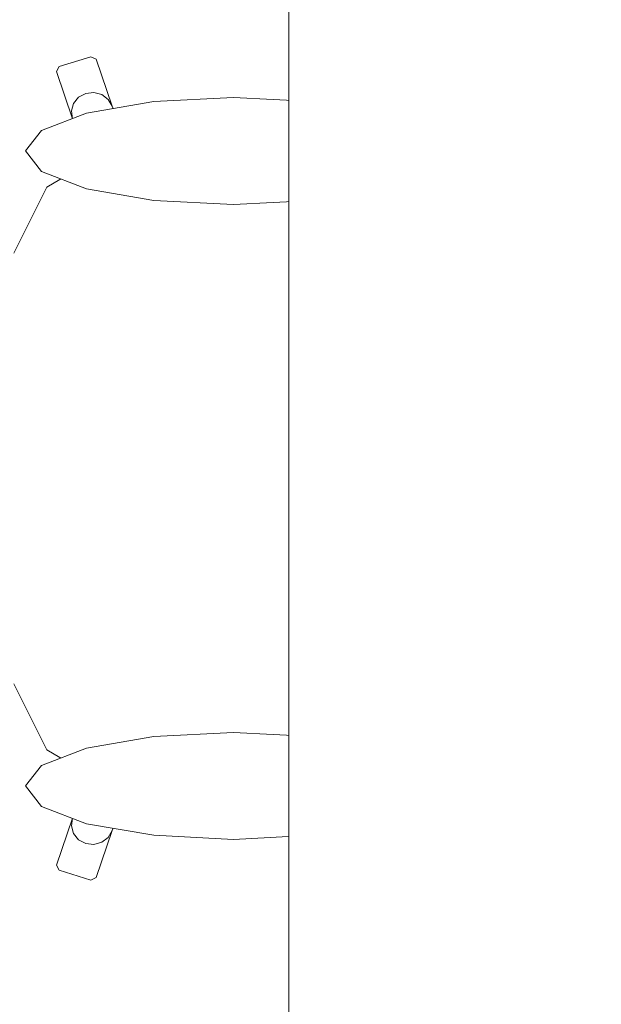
# Model space of a CAD drawing. Header units: metres. Extents: x -4 to 99, y -11 to 17.
# Tile 264 of 656: x 19.393 to 19.711, y 11.507 to 12.045. Entities that reach past the tile are written whole.
import ezdxf

# ---------------------------------------------------------------- set-up
doc = ezdxf.new("R2010")
doc.units = ezdxf.units.M
doc.header["$MEASUREMENT"] = 0
doc.linetypes.add('Wipeout_Contour', pattern=[1, 0, -1])
doc.layers.add('152 - Bemaßung_ Beschriftung.Ausbau', color=7, linetype='Continuous')
doc.layers.add('701 - Einrichtung.Möbel', color=7, linetype='Continuous')
doc.styles.add('ERSTELLTER_STIL_2', font='txt')
doc.dimstyles.new('ERSTELLTER_STIL__2', dxfattribs={"dimtxt": 0.1, "dimasz": 0.0532, "dimexe": 0.18, "dimexo": 0.0625, "dimgap": 0, "dimtad": 1, "dimtih": 1, "dimtoh": 1, "dimzin": 0, "dimdsep": 46, "dimtxsty": 'ERSTELLTER_STIL_2', "dimblk": 'ARROWHEAD_2', "dimblk1": 'ARROWHEAD_2', "dimblk2": 'ARROWHEAD_2', "dimcen": 0.09, "dimse1": 1, "dimse2": 1, "dimclrd": 7, "dimclre": 7, "dimclrt": 7, "dimazin": 0, "dimtfac": 1, "dimtdec": 4, "dimtmove": 0, "dimatfit": 3, "dimfxl": 1, "dimtolj": 1, "dimtzin": 0, "dimarcsym": 0})

# ---------------------------------------------------------------- blocks, each defined once
blk = doc.blocks.new('*D273')
at = {"layer": '152 - Bemaßung_ Beschriftung.Ausbau', "color": 7, "linetype": 'Continuous', "lineweight": 5}
for p, q in [((18.6, 15.3025), (18.6, 15.4075)), ((25.65002, 15.3025), (25.65002, 15.4075)), ((18.62021, 15.39), (18.57979, 15.32)), ((25.67023, 15.39), (25.62982, 15.32)), ((18.48, 15.355), (18.6, 15.355)), ((18.6, 15.355), (25.65002, 15.355))]:
    blk.add_line(p, q, dxfattribs=at)
at = {"layer": '152 - Bemaßung_ Beschriftung.Ausbau', "color": 7, "lineweight": 5, "char_height": 0.1, "attachment_point": 7, "style": 'ERSTELLTER_STIL_2'}
for s, insert in [('\\A1;{\\pql;\\fArial|b0|i0|c0|p38;7,05}', (21.9161, 15.375)), ('\\A1;{\\pql;\\fArial|b0|i0|c0|p38;17}', (25.47802, 15.375))]:
    blk.add_mtext(s, dxfattribs=dict(at, insert=insert))
blk = doc.blocks.new('ARROWHEAD_2')
at = {"color": 0, "linetype": 'Continuous', "lineweight": 0}
for p, q in [((-0.378, -0.655), (0.378, 0.655)), ((0, 0), (-1, 0))]:
    blk.add_line(p, q, dxfattribs=at)

msp = doc.modelspace()

# ---------------------------------------------------------------- wipeouts: each hides what was drawn before it
at = {"color": 254, "linetype": 'Wipeout_Contour', "lineweight": 0, "ltscale": 662.390636}
msp.add_wipeout([(19.6149, 11.96641), (19.45541, 11.96641), (19.44345, 11.99789), (19.43475, 12.02359), (19.43188, 12.025), (19.41452, 12.01958), (19.41305, 12.01682), (19.42175, 11.99112), (19.42913, 11.96632), (19.40789, 11.95374), (19.38975, 11.91767), (19.37763, 11.86368), (19.37582, 11.83652), (19.34629, 11.83652), (19.32348, 11.83652), (19.32348, 11.81226), (19.28545, 11.81096), (19.25731, 11.81096), (19.25502, 11.80876), (19.25502, 11.8), (19.70502, 11.8), (19.70314, 11.85809), (19.70306, 11.85886), (19.69761, 11.90876), (19.68946, 11.9421), (19.68879, 11.94365), (19.67265, 11.96311), (19.66609, 11.96641), (19.64242, 11.96641)], dxfattribs=at).dxf.layer = '701 - Einrichtung.Möbel'

# ---------------------------------------------------------------- next in the draw order: linework, layer by layer
at = {"layer": '701 - Einrichtung.Möbel', "color": 7, "linetype": 'Continuous', "lineweight": 5}
for p, q in [((19.43188, 12.025), (19.41452, 12.01958)), ((19.43475, 12.02359), (19.43188, 12.025)), ((19.41452, 12.01958), (19.41305, 12.01682)), ((19.44345, 11.99789), (19.43475, 12.02359)), ((19.41305, 12.01682), (19.42175, 11.99112)), ((19.42907, 12.00492), (19.42519, 12.00284)), ((19.43349, 12.00543), (19.42907, 12.00492)), ((19.43778, 12.00427), (19.43349, 12.00543)), ((19.44127, 12.00162), (19.43778, 12.00427)), ((19.42243, 11.99948), (19.42123, 11.99536)), ((19.42519, 12.00284), (19.42243, 11.99948)), ((19.44345, 11.99789), (19.44127, 12.00162)), ((19.45541, 11.96641), (19.44345, 11.99789)), ((19.42123, 11.99536), (19.42175, 11.99112)), ((19.42175, 11.99112), (19.42913, 11.96632)), ((19.42913, 11.96632), (19.40789, 11.95374)), ((19.42928, 11.96641), (19.42913, 11.96632)), ((19.42928, 11.96641), (19.45541, 11.96641)), ((19.6149, 11.96641), (19.45541, 11.96641)), ((19.64242, 11.96641), (19.6149, 11.96641)), ((19.66609, 11.96641), (19.64242, 11.96641)), ((19.67265, 11.96311), (19.66609, 11.96641)), ((19.68879, 11.94365), (19.67265, 11.96311)), ((19.40789, 11.95374), (19.38975, 11.91767)), ((19.68946, 11.9421), (19.68879, 11.94365)), ((19.69761, 11.90876), (19.68946, 11.9421)), ((19.70306, 11.85886), (19.69761, 11.90876)), ((19.70314, 11.85809), (19.70306, 11.85886))]:
    msp.add_line(p, q, dxfattribs=at)

# ---------------------------------------------------------------- next in the draw order: wipeouts: each hides what was drawn before it
at = {"color": 254, "linetype": 'Wipeout_Contour', "lineweight": 0, "ltscale": 658.954145}
msp.add_wipeout([(19.6149, 11.63359), (19.64242, 11.63359), (19.66609, 11.63359), (19.67265, 11.63689), (19.68879, 11.65635), (19.68946, 11.6579), (19.69761, 11.69124), (19.70306, 11.74114), (19.70314, 11.74191), (19.70502, 11.8), (19.25502, 11.8), (19.25502, 11.79124), (19.25731, 11.78904), (19.28545, 11.78904), (19.32348, 11.78774), (19.32348, 11.76348), (19.34629, 11.76348), (19.37582, 11.76348), (19.37763, 11.73632), (19.38975, 11.68233), (19.40789, 11.64626), (19.42913, 11.63368), (19.42175, 11.60888), (19.41305, 11.58318), (19.41452, 11.58042), (19.43188, 11.575), (19.43475, 11.57641), (19.44345, 11.60211), (19.45541, 11.63359)], dxfattribs=at).dxf.layer = '701 - Einrichtung.Möbel'

# ---------------------------------------------------------------- next in the draw order: linework, layer by layer
at = {"layer": '701 - Einrichtung.Möbel', "color": 7, "linetype": 'Continuous', "lineweight": 5}
for p, q in [((19.70502, 11.8), (19.70314, 11.85809)), ((19.70502, 11.8), (19.70314, 11.74191)), ((19.70306, 11.74114), (19.69761, 11.69124)), ((19.70314, 11.74191), (19.70306, 11.74114)), ((19.69761, 11.69124), (19.68946, 11.6579)), ((19.40789, 11.64626), (19.38975, 11.68233)), ((19.68879, 11.65635), (19.67265, 11.63689)), ((19.68946, 11.6579), (19.68879, 11.65635)), ((19.42913, 11.63368), (19.40789, 11.64626)), ((19.42175, 11.60888), (19.42913, 11.63368)), ((19.42928, 11.63359), (19.42913, 11.63368)), ((19.42928, 11.63359), (19.45541, 11.63359)), ((19.45541, 11.63359), (19.44345, 11.60211)), ((19.6149, 11.63359), (19.45541, 11.63359)), ((19.64242, 11.63359), (19.6149, 11.63359)), ((19.66609, 11.63359), (19.64242, 11.63359)), ((19.67265, 11.63689), (19.66609, 11.63359)), ((19.41305, 11.58318), (19.42175, 11.60888)), ((19.42123, 11.60464), (19.42175, 11.60888)), ((19.42243, 11.60052), (19.42123, 11.60464)), ((19.42519, 11.59716), (19.42243, 11.60052)), ((19.44345, 11.60211), (19.43475, 11.57641)), ((19.44345, 11.60211), (19.44127, 11.59838)), ((19.42907, 11.59508), (19.42519, 11.59716)), ((19.43349, 11.59457), (19.42907, 11.59508)), ((19.43778, 11.59573), (19.43349, 11.59457)), ((19.44127, 11.59838), (19.43778, 11.59573)), ((19.41452, 11.58042), (19.41305, 11.58318)), ((19.43188, 11.575), (19.41452, 11.58042)), ((19.43475, 11.57641), (19.43188, 11.575))]:
    msp.add_line(p, q, dxfattribs=at)

# ---------------------------------------------------------------- next in the draw order: wipeouts: each hides what was drawn before it
at = {"color": 254, "linetype": 'Wipeout_Contour', "lineweight": 0, "ltscale": 366.294239}
msp.add_wipeout([(19.50982, 12.00269), (19.46632, 12.00046), (19.42945, 11.99413), (19.40482, 11.98465), (19.39616, 11.97347), (19.40482, 11.96229), (19.42945, 11.95281), (19.46632, 11.94648), (19.50982, 11.94426), (19.55331, 11.94648), (19.59018, 11.95281), (19.61482, 11.96229), (19.62347, 11.97347), (19.61482, 11.98465), (19.59018, 11.99413), (19.55331, 12.00046)], dxfattribs=at).dxf.layer = '701 - Einrichtung.Möbel'

# ---------------------------------------------------------------- next in the draw order: linework, layer by layer
at = {"layer": '701 - Einrichtung.Möbel', "color": 7, "linetype": 'Continuous', "lineweight": 5, "flags": 128}
msp.add_lwpolyline([(19.50982, 12.00269), (19.46632, 12.00046), (19.42945, 11.99413), (19.40482, 11.98465), (19.39616, 11.97347), (19.40482, 11.96229), (19.42945, 11.95281), (19.46632, 11.94648), (19.50982, 11.94426), (19.55331, 11.94648), (19.59018, 11.95281), (19.61482, 11.96229), (19.62347, 11.97347), (19.61482, 11.98465), (19.59018, 11.99413), (19.55331, 12.00046)], close=True, dxfattribs=at)

# ---------------------------------------------------------------- next in the draw order: wipeouts: each hides what was drawn before it
at = {"color": 254, "linetype": 'Wipeout_Contour', "lineweight": 0, "ltscale": 363.422052}
msp.add_wipeout([(19.50982, 11.59731), (19.55331, 11.59954), (19.59018, 11.60587), (19.61482, 11.61535), (19.62347, 11.62653), (19.61482, 11.63771), (19.59018, 11.64719), (19.55331, 11.65352), (19.50982, 11.65574), (19.46632, 11.65352), (19.42945, 11.64719), (19.40482, 11.63771), (19.39616, 11.62653), (19.40482, 11.61535), (19.42945, 11.60587), (19.46632, 11.59954)], dxfattribs=at).dxf.layer = '701 - Einrichtung.Möbel'

# ---------------------------------------------------------------- next in the draw order: linework, layer by layer
at = {"layer": '701 - Einrichtung.Möbel', "color": 7, "linetype": 'Continuous', "lineweight": 5, "flags": 128}
msp.add_lwpolyline([(19.50982, 11.59731), (19.46632, 11.59954), (19.42945, 11.60587), (19.40482, 11.61535), (19.39616, 11.62653), (19.40482, 11.63771), (19.42945, 11.64719), (19.46632, 11.65352), (19.50982, 11.65574), (19.55331, 11.65352), (19.59018, 11.64719), (19.61482, 11.63771), (19.62347, 11.62653), (19.61482, 11.61535), (19.59018, 11.60587), (19.55331, 11.59954)], close=True, dxfattribs=at)

# ---------------------------------------------------------------- next in the draw order: wipeouts: each hides what was drawn before it
at = {"color": 254, "linetype": 'Wipeout_Contour', "lineweight": 0, "ltscale": 92.700376}
msp.add_wipeout([(20.34002, 12.6), (19.54002, 12.6), (19.54002, 11), (20.34002, 11)], dxfattribs=at).dxf.layer = '701 - Einrichtung.Möbel'

# ---------------------------------------------------------------- next in the draw order: linework, layer by layer
at = {"layer": '701 - Einrichtung.Möbel', "color": 7, "linetype": 'Continuous', "lineweight": 5, "flags": 128}
msp.add_lwpolyline([(20.34002, 12.6), (20.34002, 11), (19.54002, 11), (19.54002, 12.6)], close=True, dxfattribs=at)

# ---------------------------------------------------------------- next in the draw order: dimensions: what is measured, and where the dimension line sits
at = {"layer": '152 - Bemaßung_ Beschriftung.Ausbau', "color": 7, "linetype": 'Continuous', "lineweight": 5}
dim = msp.add_linear_dim(base=(25.65002, 15.355), p1=(18.6, 10.74998), p2=(25.65002, 10.74998), dimstyle='ERSTELLTER_STIL__2', dxfattribs=at)
dim.commit()
dim.dimension.update_dxf_attribs({"geometry": '*D273', "text_midpoint": (22.04598, 15.425), "dimtype": 160})

doc.saveas('drawing.dxf')
